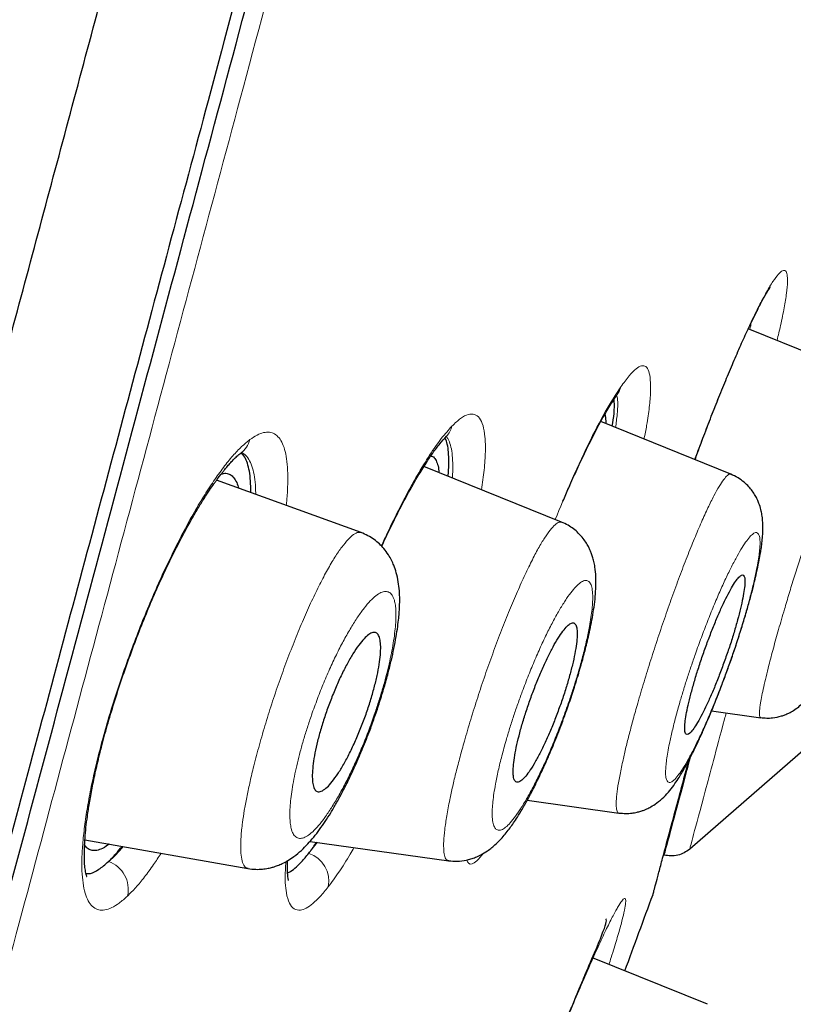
# Model space of a CAD drawing. Header units: millimetres. Extents: x 8 to 846, y 12 to 2113.
# Tile 498 of 515: x 814.17 to 822.43, y 1802.62 to 1813.14. Entities that reach past the tile are written whole.
import ezdxf

# ---------------------------------------------------------------- set-up
doc = ezdxf.new("R2010")
doc.units = ezdxf.units.MM

msp = doc.modelspace()

# ---------------------------------------------------------------- linework, layer by layer
at = {"color": 7, "linetype": 'Continuous', "lineweight": 30}
for p, q in [((823.256, 1809.309), (821.947, 1809.839)), ((821.76, 1808.286), (820.372, 1808.847)), ((819.954, 1807.774), (818.483, 1808.368)), ((817.813, 1807.662), (816.269, 1808.223)), ((823.193, 1805.909), (821.322, 1804.282)), ((821.555, 1805.758), (822.08, 1805.684)), ((819.587, 1804.804), (820.566, 1804.667)), ((814.863, 1804.381), (816.604, 1804.074)), ((817.267, 1804.365), (818.748, 1804.157)), ((821.51, 1802.625), (820.282, 1803.121))]:
    msp.add_line(p, q, dxfattribs=at)
at = {"color": 8, "linetype": 'Continuous', "lineweight": 0}
msp.add_line((817.253, 1804.237), (817.344, 1804.354), dxfattribs=at)
at = {"color": 8, "linetype": 'Continuous', "lineweight": 0, "flags": 128}
for points in [[(822.035, 1810.021), (822.044, 1810.035), (822.062, 1810.081)], [(820.548, 1809.138), (820.567, 1809.17), (820.586, 1809.219)]]:
    msp.add_lwpolyline(points, dxfattribs=at)
at = {"color": 8, "linetype": 'Continuous', "lineweight": 0}
for centre, radius, start, end in [((818.535, 1808.864), 0.256, 317.249, 345.2417), ((816.369, 1808.721), 0.263, 306.999, 345.4384), ((815.007, 1803.85), 0.319, 347.4953, 70.1553), ((817.153, 1803.939), 0.314, 348.8025, 71.5403)]:
    msp.add_arc(centre, radius, start, end, dxfattribs=at)
at = {"color": 7, "linetype": 'Continuous', "lineweight": 30}
msp.add_arc((614.324, 1879.391), 220, 339.67667, 339.9036, dxfattribs=at)
at = {"color": 8, "linetype": 'Continuous', "lineweight": 0}
for points, knots in [([(786.706, 1786.535), (786.831, 1786.834), (787.081, 1787.431), (787.461, 1788.36), (787.845, 1789.313), (788.232, 1790.291), (788.622, 1791.293), (789.013, 1792.319), (789.396, 1793.339), (789.768, 1794.35), (790.13, 1795.35), (790.493, 1796.369), (790.856, 1797.405), (791.219, 1798.458), (791.592, 1799.56), (791.976, 1800.712), (792.37, 1801.916), (792.765, 1803.138), (793.159, 1804.377), (793.553, 1805.632), (793.948, 1806.902), (794.331, 1808.152), (794.704, 1809.378), (795.068, 1810.578), (795.433, 1811.787), (795.8, 1813.006), (796.168, 1814.232), (796.55, 1815.504), (796.945, 1816.82), (797.354, 1818.181), (797.766, 1819.548), (798.181, 1820.921), (798.599, 1822.298), (799.019, 1823.679), (799.43, 1825.025), (799.831, 1826.335), (800.222, 1827.607), (800.615, 1828.88), (801.01, 1830.153), (801.404, 1831.425), (801.811, 1832.735), (802.228, 1834.081), (802.657, 1835.462), (803.085, 1836.84), (803.511, 1838.214), (803.936, 1839.582), (804.358, 1840.944), (804.766, 1842.263), (805.16, 1843.537), (805.54, 1844.767), (805.916, 1845.989), (806.29, 1847.204), (806.66, 1848.411), (807.038, 1849.644), (807.422, 1850.904), (807.813, 1852.187), (808.199, 1853.457), (808.58, 1854.712), (808.957, 1855.952), (809.328, 1857.177), (809.685, 1858.352), (810.026, 1859.477), (810.354, 1860.555), (810.676, 1861.618), (810.995, 1862.664), (811.309, 1863.695), (811.627, 1864.739), (811.949, 1865.795), (812.275, 1866.859), (812.594, 1867.901), (812.908, 1868.921), (813.215, 1869.917), (813.515, 1870.89), (813.8, 1871.811), (814.071, 1872.682), (814.328, 1873.507), (814.578, 1874.309), (814.823, 1875.089), (815.061, 1875.847), (815.299, 1876.604), (815.537, 1877.358), (815.773, 1878.105), (816.001, 1878.823), (816.22, 1879.513), (816.431, 1880.173), (816.633, 1880.804), (816.82, 1881.388), (816.993, 1881.928), (817.154, 1882.425), (817.306, 1882.897), (817.45, 1883.341), (817.585, 1883.759), (817.715, 1884.162), (817.84, 1884.547), (817.958, 1884.911), (818.066, 1885.243), (818.163, 1885.541), (818.25, 1885.808), (818.326, 1886.041), (818.39, 1886.237), (818.442, 1886.396), (818.483, 1886.523), (818.516, 1886.622), (818.539, 1886.693), (818.553, 1886.737), (818.555, 1886.743), (818.556, 1886.745)], [0, 0, 0, 0, 0.009998, 0.019999, 0.030001, 0.040003, 0.050003, 0.060002, 0.069999, 0.079164, 0.088327, 0.09749, 0.106654, 0.115817, 0.124981, 0.134978, 0.144976, 0.154975, 0.164975, 0.174977, 0.184981, 0.194986, 0.204156, 0.213325, 0.222492, 0.231659, 0.240824, 0.249989, 0.259987, 0.269984, 0.279982, 0.289979, 0.299977, 0.309976, 0.319976, 0.329143, 0.338312, 0.347482, 0.356653, 0.365823, 0.374992, 0.384992, 0.394991, 0.40499, 0.414988, 0.424985, 0.434982, 0.44498, 0.454144, 0.463309, 0.472475, 0.481641, 0.490808, 0.499977, 0.509981, 0.519987, 0.52999, 0.539992, 0.549992, 0.559991, 0.56999, 0.579155, 0.588319, 0.597484, 0.606648, 0.615813, 0.624978, 0.634977, 0.644977, 0.654978, 0.664981, 0.674986, 0.684991, 0.694994, 0.704162, 0.713329, 0.722495, 0.731661, 0.740826, 0.749991, 0.759988, 0.769986, 0.779984, 0.789982, 0.799982, 0.809982, 0.819984, 0.829153, 0.838325, 0.847497, 0.856666, 0.865835, 0.875002, 0.885002, 0.895, 0.904999, 0.914997, 0.924995, 0.934993, 0.944991, 0.954157, 0.963323, 0.972491, 0.981659, 0.990829, 1, 1, 1, 1]), ([(784.772, 1788.729), (784.963, 1789.179), (785.345, 1790.079), (785.93, 1791.506), (786.521, 1792.987), (787.117, 1794.527), (787.716, 1796.121), (788.316, 1797.768), (788.916, 1799.466), (789.514, 1801.213), (790.111, 1803.006), (790.708, 1804.843), (791.303, 1806.721), (791.899, 1808.638), (792.495, 1810.591), (793.095, 1812.575), (793.7, 1814.587), (794.31, 1816.621), (794.928, 1818.676), (795.552, 1820.746), (796.184, 1822.829), (796.821, 1824.922), (797.465, 1827.021), (798.114, 1829.122), (798.768, 1831.222), (799.422, 1833.32), (800.074, 1835.411), (800.723, 1837.494), (801.368, 1839.565), (802.008, 1841.622), (802.641, 1843.663), (803.267, 1845.685), (803.885, 1847.684), (804.492, 1849.659), (805.087, 1851.607), (805.672, 1853.524), (806.245, 1855.408), (806.808, 1857.256), (807.358, 1859.066), (807.897, 1860.835), (808.424, 1862.56), (808.938, 1864.24), (809.438, 1865.871), (809.925, 1867.451), (810.397, 1868.977), (810.854, 1870.448), (811.295, 1871.86), (811.719, 1873.211), (812.126, 1874.502), (812.514, 1875.728), (812.884, 1876.89), (813.234, 1877.985), (813.564, 1879.012), (813.872, 1879.968), (814.159, 1880.854), (814.423, 1881.665), (814.663, 1882.402), (814.88, 1883.064), (815.072, 1883.65), (815.239, 1884.16), (815.381, 1884.593), (815.498, 1884.949), (815.59, 1885.226), (815.656, 1885.427), (815.693, 1885.539), (815.708, 1885.586), (815.704, 1885.572), (815.704, 1885.572)], [0, 0, 0, 0, 0.015601, 0.031192, 0.046772, 0.062342, 0.077906, 0.093464, 0.10902, 0.124576, 0.140136, 0.155702, 0.171277, 0.186866, 0.202474, 0.218101, 0.233742, 0.249392, 0.26505, 0.280717, 0.296389, 0.312063, 0.327738, 0.343409, 0.359075, 0.37473, 0.390376, 0.406014, 0.421645, 0.437272, 0.452895, 0.468515, 0.484135, 0.499755, 0.515377, 0.531, 0.546624, 0.562251, 0.577879, 0.593511, 0.609145, 0.624781, 0.640418, 0.656056, 0.671696, 0.687336, 0.702976, 0.718615, 0.734254, 0.749892, 0.76553, 0.781166, 0.796802, 0.812436, 0.82807, 0.843703, 0.859335, 0.874966, 0.890596, 0.906225, 0.921854, 0.937483, 0.953111, 0.968739, 0.984368, 0.999997, 1, 1, 1, 1]), ([(819.749, 1824.347), (819.57, 1823.68), (819.213, 1822.346), (818.678, 1820.349), (818.144, 1818.355), (817.611, 1816.366), (817.081, 1814.386), (816.565, 1812.46), (816.065, 1810.594), (815.58, 1808.787), (815.101, 1807), (814.627, 1805.234), (814.151, 1803.457), (813.673, 1801.674), (813.195, 1799.887), (812.724, 1798.13), (812.262, 1796.402), (811.808, 1794.706), (811.372, 1793.08), (810.956, 1791.528), (810.559, 1790.05), (810.174, 1788.614), (809.8, 1787.221), (809.432, 1785.845), (809.069, 1784.491), (808.713, 1783.163), (808.372, 1781.888), (808.045, 1780.667), (807.733, 1779.504), (807.444, 1778.424), (807.176, 1777.426), (806.93, 1776.507), (806.698, 1775.644), (806.482, 1774.838), (806.278, 1774.075), (806.086, 1773.361), (805.91, 1772.701), (805.752, 1772.11), (805.612, 1771.588), (805.491, 1771.136), (805.391, 1770.763), (805.311, 1770.465), (805.25, 1770.238), (805.206, 1770.074), (805.181, 1769.983), (805.171, 1769.944), (805.174, 1769.955), (805.174, 1769.956)], [0, 0, 0, 0, 0.0234277, 0.0468301, 0.0702439, 0.0937053, 0.1172505, 0.1407293, 0.1627276, 0.184675, 0.2066002, 0.2285318, 0.2504984, 0.2736657, 0.2968507, 0.3200867, 0.3434067, 0.366843, 0.3902989, 0.4123116, 0.4342723, 0.4562068, 0.478141, 0.5001008, 0.5233794, 0.5466694, 0.5700009, 0.5934041, 0.6169089, 0.6402993, 0.6622105, 0.6840976, 0.7059848, 0.7278963, 0.7498567, 0.7731413, 0.796431, 0.8197553, 0.8431436, 0.8666253, 0.8900768, 0.9120745, 0.9340264, 0.9559571, 0.9778912, 0.9998531, 1, 1, 1, 1]), ([(822.062, 1810.081), (822.089, 1810.134), (822.144, 1810.238), (822.212, 1810.35), (822.27, 1810.426), (822.315, 1810.465), (822.347, 1810.463), (822.364, 1810.423), (822.368, 1810.343), (822.358, 1810.224), (822.332, 1810.067), (822.298, 1809.898), (822.267, 1809.768), (822.255, 1809.714)], [0, 0, 0, 0, 0.092991, 0.18584, 0.27993, 0.373312, 0.465866, 0.558971, 0.651823, 0.74456, 0.838643, 0.932492, 1, 1, 1, 1]), ([(821.379, 1808.44), (821.396, 1808.487), (821.446, 1808.623), (821.528, 1808.84), (821.626, 1809.09), (821.723, 1809.328), (821.816, 1809.549), (821.904, 1809.75), (821.987, 1809.931), (822.037, 1810.031), (822.062, 1810.081)], [0, 0, 0, 0, 0.068187, 0.199911, 0.332195, 0.466521, 0.601108, 0.733898, 0.866367, 1, 1, 1, 1]), ([(821.965, 1809.831), (821.97, 1809.858), (821.976, 1809.886), (821.979, 1809.907), (821.98, 1809.908)], [0, 0, 0, 0, 0.964233, 1, 1, 1, 1]), ([(820.586, 1809.219), (820.617, 1809.26), (820.676, 1809.342), (820.75, 1809.416), (820.81, 1809.45), (820.856, 1809.441), (820.887, 1809.39), (820.903, 1809.297), (820.906, 1809.17), (820.892, 1809.006), (820.869, 1808.837), (820.843, 1808.71), (820.833, 1808.66)], [0, 0, 0, 0, 0.10696, 0.210481, 0.312134, 0.413577, 0.516481, 0.62245, 0.729652, 0.833208, 0.93476, 1, 1, 1, 1]), ([(819.886, 1807.802), (819.938, 1807.929), (820.058, 1808.22), (820.24, 1808.614), (820.427, 1808.975), (820.533, 1809.136), (820.586, 1809.219)], [0, 0, 0, 0, 0.2017384, 0.4638841, 0.7260143, 1, 1, 1, 1]), ([(820.53, 1808.783), (820.536, 1808.832), (820.554, 1808.969), (820.556, 1809.083), (820.542, 1809.121), (820.54, 1809.126)], [0, 0, 0, 0, 0.330227, 0.915144, 1, 1, 1, 1]), ([(818.782, 1808.799), (818.814, 1808.829), (818.878, 1808.89), (818.958, 1808.93), (819.026, 1808.93), (819.079, 1808.891), (819.117, 1808.81), (819.138, 1808.69), (819.142, 1808.531), (819.13, 1808.342), (819.108, 1808.192), (819.098, 1808.12)], [0, 0, 0, 0, 0.111824, 0.223527, 0.336842, 0.449803, 0.56145, 0.673515, 0.785747, 0.897572, 1, 1, 1, 1]), ([(818.028, 1807.519), (818.049, 1807.565), (818.106, 1807.69), (818.199, 1807.88), (818.306, 1808.086), (818.422, 1808.295), (818.545, 1808.495), (818.671, 1808.675), (818.745, 1808.758), (818.782, 1808.799)], [0, 0, 0, 0, 0.075889, 0.206663, 0.338386, 0.472441, 0.649238, 0.824053, 1, 1, 1, 1]), ([(816.624, 1808.655), (816.65, 1808.673), (816.702, 1808.708), (816.771, 1808.733), (816.834, 1808.738), (816.889, 1808.719), (816.937, 1808.678), (816.975, 1808.615), (817.003, 1808.53), (817.022, 1808.424), (817.03, 1808.297), (817.028, 1808.148), (817.022, 1808.033), (817.013, 1807.962), (817.012, 1807.953)], [0, 0, 0, 0, 0.089588, 0.178696, 0.268076, 0.358475, 0.450037, 0.539982, 0.629114, 0.718261, 0.807842, 0.896934, 0.986384, 1, 1, 1, 1]), ([(818.787, 1808.246), (818.788, 1808.258), (818.792, 1808.318), (818.792, 1808.408), (818.785, 1808.514), (818.768, 1808.598), (818.747, 1808.657), (818.728, 1808.68), (818.721, 1808.689)], [0, 0, 0, 0, 0.052599, 0.257015, 0.461935, 0.666971, 0.871655, 1, 1, 1, 1]), ([(815.318, 1803.781), (815.288, 1803.754), (815.228, 1803.701), (815.148, 1803.653), (815.074, 1803.628), (815.009, 1803.63), (814.953, 1803.657), (814.906, 1803.709), (814.871, 1803.786), (814.845, 1803.887), (814.831, 1804.012), (814.828, 1804.16), (814.837, 1804.33), (814.857, 1804.521), (814.888, 1804.729), (814.929, 1804.951), (814.981, 1805.184), (815.043, 1805.429), (815.114, 1805.681), (815.194, 1805.939), (815.282, 1806.201), (815.378, 1806.463), (815.478, 1806.722), (815.582, 1806.973), (815.689, 1807.215), (815.799, 1807.445), (815.909, 1807.662), (816.019, 1807.863), (816.129, 1808.048), (816.237, 1808.214), (816.342, 1808.361), (816.442, 1808.484), (816.537, 1808.585), (816.595, 1808.632), (816.624, 1808.655)], [0, 0, 0, 0, 0.03128, 0.062385, 0.093624, 0.1253, 0.156889, 0.188029, 0.219026, 0.250193, 0.281376, 0.312365, 0.343497, 0.375103, 0.40686, 0.438027, 0.468953, 0.499992, 0.53111, 0.562084, 0.593265, 0.625, 0.656532, 0.687657, 0.718711, 0.750026, 0.781101, 0.812083, 0.84329, 0.875033, 0.906584, 0.937726, 0.968762, 1, 1, 1, 1]), ([(816.687, 1808.072), (816.686, 1808.095), (816.686, 1808.163), (816.675, 1808.258), (816.653, 1808.355), (816.622, 1808.431), (816.584, 1808.488), (816.553, 1808.509), (816.538, 1808.519)], [0, 0, 0, 0, 0.094844, 0.27882, 0.462724, 0.646665, 0.830786, 1, 1, 1, 1]), ([(820.566, 1804.668), (820.566, 1804.668), (820.556, 1804.664), (820.544, 1804.683), (820.535, 1804.731), (820.537, 1804.813), (820.549, 1804.921), (820.572, 1805.056), (820.602, 1805.201), (820.636, 1805.35), (820.672, 1805.495), (820.713, 1805.65), (820.763, 1805.831), (820.824, 1806.039), (820.896, 1806.273), (820.972, 1806.508), (821.051, 1806.743), (821.132, 1806.972), (821.213, 1807.194), (821.294, 1807.405), (821.373, 1807.6), (821.447, 1807.777), (821.517, 1807.93), (821.581, 1808.058), (821.637, 1808.159), (821.686, 1808.233), (821.725, 1808.276), (821.749, 1808.291), (821.758, 1808.285), (821.759, 1808.284)], [0, 0, 0, 0, 0.0013834, 0.0424732, 0.0836043, 0.1248313, 0.1661303, 0.207451, 0.248755, 0.2797364, 0.3107295, 0.3417457, 0.3727877, 0.414161, 0.455438, 0.4965119, 0.5373209, 0.5782308, 0.6194017, 0.6607241, 0.7020514, 0.7432451, 0.7842264, 0.8252375, 0.8664156, 0.9077285, 0.9491243, 0.9905685, 1, 1, 1, 1]), ([(818.748, 1804.162), (818.741, 1804.162), (818.723, 1804.163), (818.705, 1804.198), (818.693, 1804.265), (818.693, 1804.363), (818.704, 1804.486), (818.726, 1804.635), (818.755, 1804.793), (818.789, 1804.951), (818.826, 1805.104), (818.868, 1805.266), (818.92, 1805.453), (818.982, 1805.665), (819.056, 1805.902), (819.135, 1806.138), (819.217, 1806.37), (819.302, 1806.595), (819.387, 1806.81), (819.471, 1807.011), (819.554, 1807.195), (819.632, 1807.358), (819.706, 1807.497), (819.773, 1807.609), (819.833, 1807.694), (819.885, 1807.75), (819.926, 1807.778), (819.945, 1807.773), (819.953, 1807.771)], [0, 0, 0, 0, 0.024281, 0.065189, 0.106176, 0.14727, 0.18843, 0.229606, 0.270772, 0.301671, 0.332591, 0.363541, 0.394512, 0.43577, 0.4769, 0.517799, 0.558457, 0.599284, 0.640335, 0.681497, 0.722629, 0.763607, 0.804397, 0.845275, 0.886308, 0.927459, 0.968683, 1, 1, 1, 1]), ([(816.605, 1804.078), (816.597, 1804.079), (816.575, 1804.082), (816.551, 1804.121), (816.532, 1804.19), (816.525, 1804.288), (816.528, 1804.412), (816.542, 1804.55), (816.564, 1804.692), (816.59, 1804.833), (816.622, 1804.984), (816.663, 1805.162), (816.717, 1805.366), (816.783, 1805.597), (816.856, 1805.832), (816.936, 1806.067), (817.02, 1806.298), (817.107, 1806.522), (817.196, 1806.736), (817.284, 1806.934), (817.371, 1807.113), (817.454, 1807.27), (817.533, 1807.403), (817.607, 1807.511), (817.674, 1807.592), (817.733, 1807.645), (817.78, 1807.67), (817.802, 1807.662), (817.812, 1807.658)], [0, 0, 0, 0, 0.023958, 0.065012, 0.106158, 0.147343, 0.188523, 0.229702, 0.260641, 0.291655, 0.322734, 0.353841, 0.39526, 0.436508, 0.477491, 0.518348, 0.559425, 0.600665, 0.641936, 0.683099, 0.724042, 0.764837, 0.805737, 0.846746, 0.887828, 0.928952, 0.970122, 1, 1, 1, 1]), ([(822.073, 1807.55), (822.072, 1807.571), (822.071, 1807.614), (822.058, 1807.65), (822.037, 1807.666), (822.009, 1807.659), (821.973, 1807.63), (821.931, 1807.578), (821.882, 1807.505), (821.828, 1807.412), (821.769, 1807.301), (821.707, 1807.173), (821.642, 1807.032), (821.577, 1806.878), (821.511, 1806.714), (821.446, 1806.543), (821.387, 1806.382), (821.337, 1806.235), (821.293, 1806.104), (821.253, 1805.976), (821.212, 1805.838), (821.172, 1805.692), (821.134, 1805.543), (821.106, 1805.419), (821.087, 1805.316), (821.074, 1805.235), (821.066, 1805.164), (821.063, 1805.099), (821.066, 1805.044), (821.079, 1805.006), (821.099, 1804.991), (821.128, 1804.997), (821.164, 1805.026), (821.206, 1805.078), (821.255, 1805.151), (821.309, 1805.244), (821.368, 1805.356), (821.43, 1805.483), (821.495, 1805.625), (821.56, 1805.779), (821.626, 1805.943), (821.691, 1806.113), (821.749, 1806.274), (821.8, 1806.421), (821.843, 1806.552), (821.883, 1806.681), (821.925, 1806.819), (821.965, 1806.965), (822.003, 1807.114), (822.03, 1807.239), (822.05, 1807.341), (822.063, 1807.423), (822.071, 1807.494), (822.072, 1807.531), (822.073, 1807.55)], [0, 0, 0, 0, 0.020777, 0.041517, 0.062571, 0.083589, 0.104286, 0.125021, 0.145805, 0.166518, 0.187501, 0.208483, 0.229173, 0.249932, 0.270596, 0.291559, 0.312399, 0.328307, 0.343911, 0.359369, 0.374848, 0.395635, 0.416346, 0.437343, 0.453172, 0.468762, 0.484272, 0.499862, 0.520673, 0.541444, 0.562529, 0.583579, 0.604271, 0.624967, 0.645781, 0.6665, 0.687467, 0.708543, 0.729251, 0.749957, 0.770754, 0.791474, 0.812469, 0.828285, 0.843861, 0.859359, 0.87494, 0.895581, 0.916577, 0.937416, 0.953319, 0.968943, 0.984449, 1, 1, 1, 1]), ([(822.08, 1805.689), (822.08, 1805.688), (822.072, 1805.685), (822.067, 1805.707), (822.066, 1805.756), (822.076, 1805.831), (822.091, 1805.918), (822.111, 1806.012), (822.136, 1806.121), (822.17, 1806.258), (822.214, 1806.425), (822.27, 1806.626), (822.327, 1806.823), (822.383, 1807.011), (822.436, 1807.185), (822.492, 1807.362), (822.531, 1807.48), (822.55, 1807.54)], [0, 0, 0, 0, 0.009531, 0.0922422, 0.1750379, 0.2575993, 0.3192341, 0.3806106, 0.4421158, 0.503832, 0.5863696, 0.6690889, 0.7518396, 0.8138909, 0.8759226, 0.9379458, 1, 1, 1, 1]), ([(820.286, 1806.992), (820.284, 1807.017), (820.281, 1807.068), (820.264, 1807.118), (820.24, 1807.147), (820.207, 1807.155), (820.167, 1807.139), (820.12, 1807.101), (820.066, 1807.041), (820.007, 1806.96), (819.944, 1806.86), (819.877, 1806.743), (819.808, 1806.61), (819.738, 1806.464), (819.669, 1806.306), (819.6, 1806.139), (819.539, 1805.98), (819.485, 1805.833), (819.44, 1805.701), (819.398, 1805.57), (819.355, 1805.427), (819.314, 1805.276), (819.276, 1805.119), (819.249, 1804.987), (819.23, 1804.877), (819.219, 1804.787), (819.212, 1804.708), (819.211, 1804.633), (819.218, 1804.567), (819.234, 1804.516), (819.258, 1804.487), (819.291, 1804.48), (819.331, 1804.495), (819.379, 1804.533), (819.432, 1804.594), (819.491, 1804.675), (819.555, 1804.775), (819.622, 1804.892), (819.691, 1805.025), (819.761, 1805.172), (819.83, 1805.33), (819.899, 1805.497), (819.96, 1805.656), (820.013, 1805.803), (820.059, 1805.936), (820.1, 1806.066), (820.143, 1806.208), (820.184, 1806.36), (820.222, 1806.515), (820.249, 1806.648), (820.268, 1806.757), (820.279, 1806.847), (820.286, 1806.927), (820.286, 1806.97), (820.286, 1806.992)], [0, 0, 0, 0, 0.020756, 0.041697, 0.062521, 0.083571, 0.10428, 0.124999, 0.145814, 0.166544, 0.187523, 0.208546, 0.22925, 0.249991, 0.270704, 0.291421, 0.312498, 0.328146, 0.343726, 0.359445, 0.374953, 0.3957, 0.416636, 0.437441, 0.453286, 0.468883, 0.484391, 0.499974, 0.52077, 0.541547, 0.562657, 0.583469, 0.604381, 0.625109, 0.645874, 0.666815, 0.687612, 0.708762, 0.729479, 0.750126, 0.770951, 0.791679, 0.812666, 0.828504, 0.84409, 0.859588, 0.875164, 0.895818, 0.916786, 0.937655, 0.953231, 0.968829, 0.984537, 1, 1, 1, 1]), ([(818.167, 1806.94), (818.16, 1806.959), (818.146, 1806.997), (818.113, 1807.027), (818.073, 1807.037), (818.026, 1807.025), (817.971, 1806.991), (817.911, 1806.936), (817.846, 1806.86), (817.777, 1806.764), (817.705, 1806.65), (817.631, 1806.521), (817.557, 1806.378), (817.484, 1806.224), (817.413, 1806.06), (817.346, 1805.889), (817.287, 1805.728), (817.238, 1805.581), (817.197, 1805.451), (817.162, 1805.324), (817.131, 1805.202), (817.104, 1805.084), (817.083, 1804.972), (817.067, 1804.868), (817.056, 1804.771), (817.051, 1804.684), (817.051, 1804.607), (817.057, 1804.542), (817.069, 1804.482), (817.09, 1804.434), (817.123, 1804.402), (817.163, 1804.393), (817.211, 1804.405), (817.265, 1804.439), (817.325, 1804.495), (817.39, 1804.571), (817.459, 1804.667), (817.532, 1804.781), (817.606, 1804.91), (817.68, 1805.053), (817.752, 1805.207), (817.823, 1805.371), (817.891, 1805.542), (817.949, 1805.703), (817.998, 1805.85), (818.038, 1805.98), (818.074, 1806.107), (818.105, 1806.229), (818.131, 1806.346), (818.152, 1806.457), (818.168, 1806.562), (818.179, 1806.658), (818.185, 1806.746), (818.185, 1806.823), (818.179, 1806.889), (818.171, 1806.924), (818.167, 1806.94)], [0, 0, 0, 0, 0.020726, 0.041665, 0.062465, 0.083541, 0.104245, 0.124919, 0.145749, 0.166473, 0.187421, 0.208549, 0.229258, 0.249912, 0.270664, 0.291379, 0.312424, 0.328318, 0.343915, 0.359382, 0.374892, 0.390346, 0.406126, 0.421744, 0.437357, 0.453186, 0.468774, 0.484278, 0.499858, 0.520633, 0.541402, 0.562507, 0.583514, 0.604241, 0.625028, 0.645721, 0.66671, 0.687516, 0.708737, 0.729451, 0.750027, 0.770826, 0.791549, 0.812562, 0.828429, 0.84402, 0.859505, 0.875054, 0.890486, 0.905938, 0.921574, 0.937547, 0.953175, 0.96876, 0.984485, 1, 1, 1, 1]), ([(821.711, 1805.736), (821.705, 1805.714), (821.604, 1805.336), (821.481, 1804.877), (821.345, 1804.369), (821.329, 1804.311), (821.322, 1804.282)], [0, 0, 0, 0, 0.020039, 0.348791, 0.6745, 1, 1, 1, 1]), ([(821.05, 1804.218), (821.054, 1804.235), (821.063, 1804.27), (821.141, 1804.558), (821.229, 1804.885), (821.308, 1805.182), (821.331, 1805.267)], [0, 0, 0, 0, 0.293607, 0.587844, 0.8817, 1, 1, 1, 1]), ([(815.115, 1804.149), (815.152, 1804.182), (815.202, 1804.227), (815.257, 1804.293), (815.271, 1804.309)], [0, 0, 0, 0, 0.742982, 1, 1, 1, 1]), ([(817.736, 1804.299), (817.723, 1804.276), (817.667, 1804.176), (817.574, 1804.031), (817.499, 1803.929), (817.461, 1803.878)], [0, 0, 0, 0, 0.1346183, 0.5653483, 1, 1, 1, 1]), ([(815.676, 1804.238), (815.649, 1804.196), (815.589, 1804.104), (815.498, 1803.982), (815.405, 1803.868), (815.347, 1803.81), (815.318, 1803.781)], [0, 0, 0, 0, 0.212849, 0.475107, 0.736753, 1, 1, 1, 1]), ([(817.461, 1803.878), (817.432, 1803.843), (817.374, 1803.771), (817.295, 1803.697), (817.225, 1803.648), (817.156, 1803.625), (817.093, 1803.637), (817.043, 1803.698), (817.014, 1803.797), (817.001, 1803.921), (817, 1804.034), (817.007, 1804.119), (817.009, 1804.149)], [0, 0, 0, 0, 0.095359, 0.189834, 0.28441, 0.380069, 0.507136, 0.63272, 0.759073, 0.853743, 0.947747, 1, 1, 1, 1]), ([(819.121, 1804.239), (819.096, 1804.209), (819.027, 1804.128), (818.967, 1804.108), (818.946, 1804.153), (818.94, 1804.166)], [0, 0, 0, 0, 0.295762, 0.80197, 1, 1, 1, 1]), ([(820.041, 1802.541), (820.078, 1802.629), (820.152, 1802.804), (820.253, 1803.038), (820.345, 1803.244), (820.427, 1803.42), (820.497, 1803.561), (820.554, 1803.666), (820.598, 1803.734), (820.626, 1803.762), (820.639, 1803.749), (820.638, 1803.698), (820.622, 1803.609), (820.59, 1803.484), (820.544, 1803.322), (820.5, 1803.175), (820.467, 1803.074), (820.459, 1803.049)], [0, 0, 0, 0, 0.069647, 0.139182, 0.20964, 0.279579, 0.348893, 0.418614, 0.488154, 0.557604, 0.628061, 0.698344, 0.767785, 0.837427, 0.907423, 0.976806, 1, 1, 1, 1])]:
    msp.add_open_spline(points, degree=3, knots=knots, dxfattribs=at)
at = {"color": 7, "linetype": 'Continuous', "lineweight": 30}
for points, knots in [([(815.707, 1885.57), (815.41, 1885.047), (814.663, 1883.731), (813.501, 1881.602), (812.215, 1879.188), (810.956, 1876.76), (809.73, 1874.332), (808.535, 1871.908), (807.368, 1869.487), (806.222, 1867.057), (805.026, 1864.461), (803.783, 1861.699), (802.498, 1858.769), (801.239, 1855.827), (800.008, 1852.874), (798.802, 1849.909), (797.623, 1846.935), (796.469, 1843.951), (795.342, 1840.957), (794.241, 1837.954), (793.166, 1834.943), (792.118, 1831.923), (791.116, 1828.952), (790.158, 1826.031), (789.244, 1823.159), (788.355, 1820.279), (787.49, 1817.391), (786.678, 1814.584), (785.916, 1811.86), (785.2, 1809.218), (784.51, 1806.569), (784.011, 1804.607), (783.75, 1803.525), (783.703, 1803.331)], [0, 0, 0, 0, 0.020397, 0.0513, 0.082206, 0.113115, 0.144027, 0.17439, 0.204753, 0.235116, 0.265482, 0.301633, 0.337787, 0.373944, 0.410104, 0.446263, 0.48242, 0.518573, 0.554719, 0.590855, 0.626981, 0.663102, 0.699219, 0.733271, 0.767325, 0.801382, 0.835446, 0.869516, 0.900429, 0.931352, 0.962284, 0.993228, 1, 1, 1, 1]), ([(806.523, 1781.597), (806.671, 1782.151), (806.969, 1783.26), (807.441, 1785.022), (807.932, 1786.854), (808.442, 1788.759), (808.97, 1790.73), (809.515, 1792.765), (810.076, 1794.859), (810.652, 1797.008), (811.242, 1799.21), (811.845, 1801.459), (812.46, 1803.753), (813.085, 1806.086), (813.719, 1808.454), (814.362, 1810.852), (815.012, 1813.277), (815.667, 1815.722), (816.327, 1818.185), (816.99, 1820.66), (817.655, 1823.142), (818.321, 1825.628), (818.987, 1828.113), (819.651, 1830.591), (820.312, 1833.058), (820.969, 1835.51), (821.621, 1837.942), (822.266, 1840.349), (822.903, 1842.727), (823.531, 1845.072), (824.149, 1847.379), (824.756, 1849.643), (825.35, 1851.861), (825.931, 1854.028), (826.497, 1856.141), (827.047, 1858.195), (827.581, 1860.187), (828.097, 1862.114), (828.595, 1863.97), (829.073, 1865.754), (829.53, 1867.459), (829.965, 1869.085), (830.379, 1870.628), (830.769, 1872.085), (831.136, 1873.455), (831.479, 1874.735), (831.797, 1875.922), (832.09, 1877.013), (832.356, 1878.006), (832.595, 1878.898), (832.807, 1879.689), (832.991, 1880.377), (833.148, 1880.962), (833.276, 1881.442), (833.377, 1881.819), (833.448, 1882.083), (833.487, 1882.229), (833.493, 1882.249), (833.494, 1882.254)], [0, 0, 0, 0, 0.018042, 0.036084, 0.054125, 0.072166, 0.090206, 0.108247, 0.126288, 0.144329, 0.162369, 0.180411, 0.198454, 0.216495, 0.234536, 0.252576, 0.270617, 0.288657, 0.306697, 0.324738, 0.342779, 0.360821, 0.378863, 0.396905, 0.414946, 0.432988, 0.451029, 0.46907, 0.487111, 0.505152, 0.523194, 0.541236, 0.559277, 0.577318, 0.595359, 0.6134, 0.631441, 0.649482, 0.667522, 0.685564, 0.703605, 0.721646, 0.739687, 0.757729, 0.775771, 0.793813, 0.811856, 0.829898, 0.847941, 0.865983, 0.884024, 0.902063, 0.920103, 0.938143, 0.956182, 0.974222, 0.992264, 1, 1, 1, 1]), ([(834.323, 1879.997), (834.321, 1879.991), (834.318, 1879.981), (834.295, 1879.894), (834.259, 1879.756), (834.207, 1879.561), (834.14, 1879.311), (834.059, 1879.007), (833.966, 1878.659), (833.862, 1878.274), (833.75, 1877.858), (833.627, 1877.398), (833.492, 1876.896), (833.346, 1876.351), (833.183, 1875.743), (833.002, 1875.068), (832.802, 1874.322), (832.589, 1873.528), (832.364, 1872.687), (832.126, 1871.799), (831.875, 1870.862), (831.618, 1869.906), (831.358, 1868.935), (831.096, 1867.956), (830.824, 1866.942), (830.544, 1865.894), (830.253, 1864.811), (829.945, 1863.661), (829.619, 1862.443), (829.274, 1861.154), (828.919, 1859.829), (828.555, 1858.469), (828.182, 1857.073), (827.798, 1855.639), (827.415, 1854.212), (827.036, 1852.798), (826.663, 1851.406), (826.284, 1849.994), (825.9, 1848.564), (825.512, 1847.115), (825.107, 1845.604), (824.686, 1844.032), (824.248, 1842.398), (823.806, 1840.745), (823.359, 1839.075), (822.907, 1837.387), (822.449, 1835.679), (822, 1834.004), (821.561, 1832.367), (821.135, 1830.775), (820.707, 1829.182), (820.28, 1827.587), (819.851, 1825.989), (819.41, 1824.343), (818.957, 1822.652), (818.492, 1820.915), (818.028, 1819.181), (817.564, 1817.448), (817.101, 1815.717), (816.638, 1813.99), (816.191, 1812.32), (815.759, 1810.712), (815.345, 1809.167), (814.935, 1807.638), (814.529, 1806.125), (814.128, 1804.628), (813.719, 1803.102), (813.303, 1801.549), (812.881, 1799.973), (812.465, 1798.42), (812.055, 1796.89), (811.651, 1795.381), (811.255, 1793.901), (810.877, 1792.492), (810.52, 1791.158), (810.18, 1789.893), (809.849, 1788.658), (809.526, 1787.454), (809.211, 1786.279), (808.895, 1785.101), (808.58, 1783.923), (808.266, 1782.75), (807.963, 1781.617), (807.67, 1780.524), (807.388, 1779.47), (807.118, 1778.46), (806.867, 1777.524), (806.635, 1776.661), (806.421, 1775.864), (806.219, 1775.109), (806.027, 1774.395), (805.847, 1773.722), (805.673, 1773.071), (805.506, 1772.447), (805.347, 1771.856), (805.203, 1771.317), (805.073, 1770.83), (804.956, 1770.395), (804.854, 1770.014), (804.769, 1769.696), (804.699, 1769.436), (804.644, 1769.23), (804.601, 1769.069), (804.57, 1768.955), (804.552, 1768.888), (804.55, 1768.879), (804.549, 1768.875)], [0, 0, 0, 0, 0.010049, 0.020092, 0.030139, 0.040198, 0.050281, 0.060395, 0.070493, 0.079701, 0.088876, 0.098025, 0.107154, 0.116271, 0.125383, 0.135467, 0.145515, 0.155536, 0.165541, 0.175538, 0.185536, 0.195595, 0.204811, 0.214007, 0.223192, 0.232373, 0.241556, 0.25075, 0.260749, 0.270734, 0.280716, 0.290705, 0.300709, 0.310738, 0.320848, 0.330098, 0.339316, 0.34851, 0.357688, 0.366857, 0.376027, 0.385997, 0.395957, 0.405919, 0.415892, 0.425888, 0.435918, 0.446015, 0.455251, 0.464458, 0.473647, 0.482824, 0.491999, 0.501182, 0.511156, 0.521127, 0.531108, 0.541108, 0.55114, 0.561215, 0.5713, 0.580505, 0.589683, 0.598841, 0.607987, 0.617131, 0.62628, 0.636271, 0.646263, 0.656267, 0.666292, 0.676349, 0.686449, 0.696503, 0.705673, 0.714826, 0.723968, 0.733107, 0.742251, 0.751406, 0.761395, 0.771392, 0.781406, 0.791447, 0.801525, 0.811649, 0.821711, 0.830884, 0.84004, 0.849185, 0.858328, 0.867474, 0.876632, 0.886667, 0.896688, 0.906703, 0.916722, 0.926755, 0.936809, 0.946838, 0.956005, 0.965164, 0.974323, 0.983488, 0.992666, 1, 1, 1, 1]), ([(804.8, 1769.306), (804.802, 1769.313), (804.805, 1769.326), (804.836, 1769.44), (804.885, 1769.623), (804.955, 1769.882), (805.045, 1770.215), (805.151, 1770.612), (805.273, 1771.068), (805.409, 1771.576), (805.561, 1772.146), (805.73, 1772.777), (805.92, 1773.485), (806.131, 1774.275), (806.366, 1775.15), (806.618, 1776.091), (806.888, 1777.097), (807.176, 1778.168), (807.474, 1779.281), (807.781, 1780.427), (808.094, 1781.599), (808.421, 1782.82), (808.761, 1784.088), (809.121, 1785.433), (809.502, 1786.855), (809.905, 1788.358), (810.321, 1789.908), (810.749, 1791.504), (811.19, 1793.15), (811.634, 1794.808), (812.08, 1796.472), (812.525, 1798.133), (812.977, 1799.822), (813.437, 1801.539), (813.914, 1803.319), (814.408, 1805.161), (814.917, 1807.061), (815.431, 1808.981), (815.951, 1810.921), (816.478, 1812.885), (817, 1814.835), (817.517, 1816.763), (818.025, 1818.662), (818.536, 1820.568), (819.049, 1822.48), (819.391, 1823.758), (819.562, 1824.397)], [0, 0, 0, 0, 0.022885, 0.046235, 0.069585, 0.092965, 0.116405, 0.139854, 0.161858, 0.183789, 0.205669, 0.227524, 0.249378, 0.272804, 0.296177, 0.319526, 0.342882, 0.366273, 0.389746, 0.411811, 0.433793, 0.455718, 0.47761, 0.499494, 0.522855, 0.546163, 0.569451, 0.592749, 0.616087, 0.639569, 0.661679, 0.683715, 0.705706, 0.727679, 0.749662, 0.772994, 0.796255, 0.819478, 0.842697, 0.865948, 0.889392, 0.911524, 0.933621, 0.955712, 0.977828, 1, 1, 1, 1]), ([(822.054, 1810.057), (822.064, 1810.077), (822.088, 1810.124), (822.119, 1810.181), (822.147, 1810.229), (822.166, 1810.26), (822.177, 1810.278), (822.182, 1810.286), (822.18, 1810.287), (822.18, 1810.287)], [0, 0, 0, 0, 0.145953, 0.359871, 0.548892, 0.713445, 0.853938, 0.970832, 1, 1, 1, 1]), ([(821.377, 1808.441), (821.386, 1808.465), (821.421, 1808.56), (821.483, 1808.724), (821.563, 1808.933), (821.645, 1809.138), (821.727, 1809.338), (821.808, 1809.53), (821.887, 1809.711), (821.965, 1809.879), (822.012, 1809.974), (822.035, 1810.021)], [0, 0, 0, 0, 0.03643, 0.145492, 0.257906, 0.373666, 0.492716, 0.614962, 0.7403, 0.868648, 1, 1, 1, 1]), ([(819.968, 1807.998), (819.988, 1808.046), (820.039, 1808.165), (820.12, 1808.343), (820.21, 1808.534), (820.299, 1808.712), (820.386, 1808.875), (820.471, 1809.022), (820.522, 1809.099), (820.548, 1809.138)], [0, 0, 0, 0, 0.095557, 0.236067, 0.380728, 0.529482, 0.682268, 0.839073, 1, 1, 1, 1]), ([(820.495, 1808.797), (820.502, 1808.845), (820.521, 1808.969), (820.517, 1809.043), (820.515, 1809.088)], [0, 0, 0, 0, 0.385572, 1, 1, 1, 1]), ([(820.416, 1808.925), (820.416, 1808.923), (820.422, 1808.907), (820.425, 1808.874), (820.424, 1808.836), (820.424, 1808.826)], [0, 0, 0, 0, 0.063236, 0.753795, 1, 1, 1, 1]), ([(818.032, 1807.515), (818.034, 1807.521), (818.068, 1807.597), (818.134, 1807.732), (818.228, 1807.92), (818.32, 1808.092), (818.409, 1808.25), (818.496, 1808.391), (818.578, 1808.513), (818.655, 1808.616), (818.7, 1808.666), (818.723, 1808.691)], [0, 0, 0, 0, 0.009421, 0.131192, 0.252567, 0.374812, 0.498247, 0.622678, 0.747896, 0.873712, 1, 1, 1, 1]), ([(818.742, 1808.264), (818.743, 1808.275), (818.748, 1808.333), (818.75, 1808.42), (818.747, 1808.525), (818.734, 1808.607), (818.72, 1808.656), (818.709, 1808.672), (818.708, 1808.674)], [0, 0, 0, 0, 0.053989, 0.282603, 0.513445, 0.741481, 0.969295, 1, 1, 1, 1]), ([(814.881, 1803.99), (814.882, 1803.99), (814.883, 1803.989), (814.879, 1804), (814.873, 1804.022), (814.866, 1804.06), (814.859, 1804.118), (814.856, 1804.2), (814.857, 1804.295), (814.863, 1804.398), (814.873, 1804.511), (814.889, 1804.636), (814.91, 1804.776), (814.939, 1804.936), (814.977, 1805.118), (815.025, 1805.32), (815.084, 1805.544), (815.155, 1805.786), (815.235, 1806.038), (815.324, 1806.294), (815.417, 1806.545), (815.514, 1806.789), (815.613, 1807.023), (815.714, 1807.246), (815.815, 1807.456), (815.909, 1807.637), (815.994, 1807.791), (816.067, 1807.917), (816.133, 1808.024), (816.19, 1808.111), (816.232, 1808.171), (816.261, 1808.212), (816.279, 1808.237), (816.296, 1808.259), (816.312, 1808.281), (816.33, 1808.304), (816.352, 1808.332), (816.38, 1808.365), (816.412, 1808.403), (816.449, 1808.442), (816.489, 1808.481), (816.514, 1808.501), (816.527, 1808.511)], [0, 0, 0, 0, 0.007178, 0.027531, 0.047367, 0.06692, 0.095385, 0.122345, 0.148257, 0.173975, 0.199488, 0.225347, 0.253263, 0.283346, 0.315592, 0.35001, 0.386632, 0.425388, 0.465481, 0.505228, 0.544561, 0.58345, 0.621861, 0.659774, 0.697192, 0.734233, 0.763634, 0.791829, 0.816981, 0.839031, 0.857968, 0.866267, 0.873787, 0.880528, 0.88649, 0.894174, 0.904068, 0.917116, 0.933283, 0.952524, 0.974784, 1, 1, 1, 1]), ([(816.527, 1808.511), (816.535, 1808.517), (816.547, 1808.525), (816.545, 1808.526), (816.544, 1808.526)], [0, 0, 0, 0, 0.684087, 1, 1, 1, 1]), ([(816.633, 1808.091), (816.633, 1808.113), (816.634, 1808.178), (816.627, 1808.27), (816.611, 1808.366), (816.586, 1808.44), (816.558, 1808.489), (816.536, 1808.506), (816.528, 1808.512)], [0, 0, 0, 0, 0.09577, 0.295396, 0.493035, 0.690977, 0.891083, 1, 1, 1, 1]), ([(818.561, 1808.48), (818.562, 1808.48), (818.578, 1808.478), (818.6, 1808.454), (818.625, 1808.408), (818.639, 1808.357), (818.643, 1808.315), (818.644, 1808.303)], [0, 0, 0, 0, 0.0417969, 0.3226668, 0.6062779, 0.8846383, 1, 1, 1, 1]), ([(816.317, 1808.287), (816.326, 1808.29), (816.354, 1808.299), (816.393, 1808.293), (816.435, 1808.271), (816.469, 1808.227), (816.492, 1808.183), (816.5, 1808.147), (816.502, 1808.139)], [0, 0, 0, 0, 0.101173, 0.307174, 0.513662, 0.722522, 0.93404, 1, 1, 1, 1]), ([(820.566, 1804.667), (820.59, 1804.665), (820.637, 1804.661), (820.702, 1804.665), (820.755, 1804.675), (820.798, 1804.686), (820.835, 1804.699), (820.869, 1804.714), (820.915, 1804.737), (820.976, 1804.777), (821.051, 1804.842), (821.109, 1804.908), (821.161, 1804.976), (821.217, 1805.061), (821.276, 1805.161), (821.342, 1805.286), (821.406, 1805.417), (821.465, 1805.545), (821.522, 1805.677), (821.586, 1805.832), (821.648, 1805.99), (821.706, 1806.144), (821.758, 1806.288), (821.811, 1806.442), (821.862, 1806.601), (821.91, 1806.757), (821.952, 1806.901), (821.987, 1807.027), (822.014, 1807.137), (822.039, 1807.242), (822.059, 1807.339), (822.074, 1807.421), (822.085, 1807.488), (822.094, 1807.554), (822.101, 1807.627), (822.104, 1807.708), (822.102, 1807.782), (822.095, 1807.847), (822.083, 1807.908), (822.066, 1807.965), (822.044, 1808.015), (822.021, 1808.06), (821.991, 1808.106), (821.951, 1808.155), (821.901, 1808.203), (821.837, 1808.25), (821.787, 1808.274), (821.76, 1808.286)], [0, 0, 0, 0, 0.01552, 0.028962, 0.040089, 0.048755, 0.056363, 0.063932, 0.075584, 0.094859, 0.119321, 0.147444, 0.17562, 0.198891, 0.236229, 0.27494, 0.312284, 0.339704, 0.369874, 0.403684, 0.441145, 0.468189, 0.496911, 0.527337, 0.559478, 0.592167, 0.622459, 0.650196, 0.675378, 0.69802, 0.727237, 0.750778, 0.767201, 0.785958, 0.807437, 0.831912, 0.857667, 0.875616, 0.890324, 0.906687, 0.916334, 0.926981, 0.939507, 0.951557, 0.965832, 0.982098, 1, 1, 1, 1]), ([(818.746, 1804.158), (818.777, 1804.156), (818.841, 1804.15), (818.921, 1804.161), (818.985, 1804.177), (819.041, 1804.196), (819.099, 1804.223), (819.172, 1804.268), (819.249, 1804.33), (819.315, 1804.399), (819.362, 1804.455), (819.403, 1804.508), (819.442, 1804.563), (819.486, 1804.63), (819.538, 1804.716), (819.599, 1804.824), (819.659, 1804.94), (819.712, 1805.047), (819.748, 1805.126), (819.774, 1805.182), (819.795, 1805.229), (819.821, 1805.289), (819.854, 1805.367), (819.893, 1805.461), (819.934, 1805.566), (819.984, 1805.7), (820.039, 1805.856), (820.09, 1806.01), (820.128, 1806.133), (820.155, 1806.225), (820.179, 1806.308), (820.199, 1806.385), (820.22, 1806.465), (820.241, 1806.554), (820.263, 1806.654), (820.283, 1806.76), (820.301, 1806.87), (820.314, 1806.981), (820.321, 1807.091), (820.32, 1807.191), (820.313, 1807.278), (820.299, 1807.352), (820.286, 1807.401), (820.271, 1807.442), (820.257, 1807.478), (820.237, 1807.518), (820.211, 1807.563), (820.175, 1807.612), (820.131, 1807.66), (820.081, 1807.703), (820.022, 1807.743), (819.977, 1807.763), (819.954, 1807.773)], [0, 0, 0, 0, 0.020008, 0.041436, 0.052624, 0.064322, 0.080304, 0.101937, 0.132946, 0.157909, 0.178348, 0.197261, 0.215264, 0.235168, 0.262299, 0.292905, 0.324694, 0.350167, 0.368839, 0.378073, 0.387691, 0.400765, 0.417289, 0.437264, 0.459735, 0.481652, 0.518132, 0.552252, 0.573601, 0.592658, 0.609045, 0.625201, 0.641414, 0.660719, 0.683157, 0.708761, 0.736287, 0.765143, 0.795492, 0.827152, 0.856316, 0.87267, 0.886547, 0.89776, 0.906655, 0.914765, 0.926011, 0.940359, 0.953081, 0.967369, 0.983073, 1, 1, 1, 1]), ([(816.604, 1804.074), (816.631, 1804.071), (816.682, 1804.064), (816.755, 1804.067), (816.815, 1804.076), (816.862, 1804.087), (816.896, 1804.097), (816.931, 1804.11), (816.975, 1804.129), (817.033, 1804.16), (817.104, 1804.208), (817.175, 1804.267), (817.243, 1804.336), (817.307, 1804.41), (817.368, 1804.489), (817.429, 1804.576), (817.488, 1804.669), (817.548, 1804.772), (817.612, 1804.889), (817.681, 1805.025), (817.754, 1805.182), (817.831, 1805.361), (817.901, 1805.537), (817.961, 1805.703), (818.012, 1805.855), (818.059, 1806.01), (818.101, 1806.16), (818.135, 1806.298), (818.164, 1806.428), (818.186, 1806.547), (818.203, 1806.655), (818.214, 1806.744), (818.22, 1806.816), (818.224, 1806.882), (818.225, 1806.957), (818.222, 1807.042), (818.211, 1807.137), (818.191, 1807.229), (818.166, 1807.304), (818.138, 1807.368), (818.103, 1807.429), (818.059, 1807.488), (818.007, 1807.543), (817.951, 1807.59), (817.885, 1807.632), (817.837, 1807.652), (817.812, 1807.662)], [0, 0, 0, 0, 0.018623, 0.034706, 0.048041, 0.058495, 0.06601, 0.071491, 0.084909, 0.102105, 0.121972, 0.150185, 0.177167, 0.203964, 0.230588, 0.25697, 0.2832, 0.309571, 0.338301, 0.369891, 0.404357, 0.44171, 0.481972, 0.510473, 0.540344, 0.571645, 0.602581, 0.631292, 0.65774, 0.686448, 0.711834, 0.733888, 0.75262, 0.768239, 0.78679, 0.811043, 0.837396, 0.863757, 0.885636, 0.900407, 0.916155, 0.934053, 0.948885, 0.964929, 0.982034, 1, 1, 1, 1]), ([(821.268, 1805.569), (821.269, 1805.558), (821.27, 1805.536), (821.278, 1805.512), (821.294, 1805.502), (821.32, 1805.515), (821.354, 1805.552), (821.394, 1805.613), (821.441, 1805.695), (821.491, 1805.795), (821.544, 1805.911), (821.598, 1806.038), (821.651, 1806.175), (821.703, 1806.316), (821.752, 1806.458), (821.796, 1806.598), (821.834, 1806.731), (821.866, 1806.855), (821.89, 1806.964), (821.906, 1807.058), (821.913, 1807.131), (821.91, 1807.182), (821.898, 1807.209), (821.878, 1807.212), (821.848, 1807.189), (821.812, 1807.143), (821.769, 1807.074), (821.721, 1806.985), (821.669, 1806.879), (821.616, 1806.758), (821.562, 1806.626), (821.509, 1806.488), (821.458, 1806.346), (821.411, 1806.204), (821.369, 1806.066), (821.333, 1805.936), (821.304, 1805.818), (821.283, 1805.715), (821.27, 1805.629), (821.269, 1805.589), (821.268, 1805.569)], [0, 0, 0, 0, 0.017403, 0.034807, 0.062108, 0.08941, 0.116686, 0.143963, 0.171026, 0.19809, 0.22485, 0.251609, 0.278106, 0.304601, 0.330985, 0.357367, 0.383838, 0.410308, 0.437032, 0.463757, 0.490793, 0.51783, 0.545094, 0.57236, 0.599667, 0.626975, 0.654121, 0.681267, 0.708125, 0.734981, 0.761548, 0.788114, 0.814511, 0.840907, 0.867328, 0.893749, 0.920316, 0.946883, 0.973441, 1, 1, 1, 1]), ([(819.435, 1805.106), (819.436, 1805.091), (819.437, 1805.062), (819.445, 1805.024), (819.462, 1804.997), (819.489, 1804.992), (819.526, 1805.013), (819.569, 1805.057), (819.618, 1805.124), (819.672, 1805.211), (819.728, 1805.316), (819.785, 1805.435), (819.842, 1805.564), (819.896, 1805.701), (819.948, 1805.842), (819.995, 1805.983), (820.036, 1806.12), (820.07, 1806.251), (820.096, 1806.371), (820.113, 1806.478), (820.121, 1806.567), (820.119, 1806.635), (820.106, 1806.68), (820.084, 1806.701), (820.053, 1806.696), (820.014, 1806.667), (819.968, 1806.613), (819.917, 1806.538), (819.862, 1806.444), (819.806, 1806.334), (819.749, 1806.21), (819.693, 1806.078), (819.639, 1805.939), (819.589, 1805.798), (819.544, 1805.658), (819.506, 1805.523), (819.475, 1805.396), (819.452, 1805.281), (819.438, 1805.182), (819.436, 1805.131), (819.435, 1805.106)], [0, 0, 0, 0, 0.017774, 0.035548, 0.063134, 0.090722, 0.118279, 0.145837, 0.173055, 0.200273, 0.227001, 0.253728, 0.280023, 0.306316, 0.332413, 0.358508, 0.384728, 0.410948, 0.43757, 0.464194, 0.491329, 0.518466, 0.545988, 0.573512, 0.601116, 0.628721, 0.656072, 0.683423, 0.710309, 0.737193, 0.763604, 0.790014, 0.816138, 0.842261, 0.868406, 0.89455, 0.920919, 0.947288, 0.973643, 1, 1, 1, 1]), ([(817.4, 1804.905), (817.383, 1804.899), (817.353, 1804.888), (817.321, 1804.909), (817.301, 1804.95), (817.291, 1805.012), (817.29, 1805.094), (817.299, 1805.193), (817.318, 1805.307), (817.346, 1805.433), (817.383, 1805.569), (817.428, 1805.711), (817.48, 1805.856), (817.537, 1805.998), (817.598, 1806.135), (817.662, 1806.26), (817.725, 1806.371), (817.787, 1806.462), (817.844, 1806.531), (817.895, 1806.577), (817.938, 1806.598), (817.974, 1806.595), (818, 1806.568), (818.016, 1806.518), (818.023, 1806.449), (818.019, 1806.36), (818.007, 1806.255), (817.984, 1806.136), (817.953, 1806.006), (817.913, 1805.867), (817.865, 1805.723), (817.811, 1805.579), (817.752, 1805.438), (817.69, 1805.305), (817.626, 1805.185), (817.563, 1805.082), (817.503, 1804.999), (817.448, 1804.937), (817.416, 1804.916), (817.4, 1804.905)], [0, 0, 0, 0, 0.033628, 0.060335, 0.08704, 0.113097, 0.139152, 0.164893, 0.190632, 0.216527, 0.242421, 0.268899, 0.295378, 0.322625, 0.349875, 0.37772, 0.405569, 0.433554, 0.461541, 0.48916, 0.516779, 0.543714, 0.570648, 0.596881, 0.623112, 0.648907, 0.674699, 0.700497, 0.726294, 0.752556, 0.778819, 0.805825, 0.832836, 0.860531, 0.888231, 0.916177, 0.944125, 0.972062, 1, 1, 1, 1]), ([(822.08, 1805.687), (822.102, 1805.685), (822.143, 1805.68), (822.219, 1805.684), (822.284, 1805.697), (822.342, 1805.717), (822.385, 1805.736), (822.434, 1805.764), (822.488, 1805.803), (822.537, 1805.848), (822.58, 1805.898), (822.618, 1805.949), (822.655, 1806.008), (822.689, 1806.067), (822.723, 1806.132), (822.763, 1806.212), (822.808, 1806.31), (822.845, 1806.396), (822.87, 1806.456), (822.876, 1806.471)], [0, 0, 0, 0, 0.039812, 0.0761041, 0.1359568, 0.1599325, 0.1901962, 0.2296087, 0.2779079, 0.3286703, 0.3792666, 0.45459, 0.5253919, 0.5956315, 0.6779159, 0.7626497, 0.8586652, 0.9662692, 1, 1, 1, 1]), ([(820.929, 1803.799), (820.93, 1803.802), (820.932, 1803.809), (820.947, 1803.865), (820.971, 1803.955), (821.005, 1804.082), (821.048, 1804.244), (821.101, 1804.441), (821.163, 1804.671), (821.233, 1804.933), (821.287, 1805.135), (821.314, 1805.235)], [0, 0, 0, 0, 0.1132627, 0.2257604, 0.3377078, 0.4493229, 0.5608254, 0.6704405, 0.7803673, 0.8908119, 1, 1, 1, 1]), ([(817.253, 1804.237), (817.277, 1804.269), (817.305, 1804.305), (817.335, 1804.35), (817.338, 1804.355)], [0, 0, 0, 0, 0.893213, 1, 1, 1, 1]), ([(815.12, 1804.336), (815.117, 1804.334), (815.085, 1804.305), (815.037, 1804.282), (814.975, 1804.263), (814.927, 1804.268), (814.888, 1804.287), (814.868, 1804.314), (814.86, 1804.325)], [0, 0, 0, 0, 0.0179161, 0.274101, 0.4676636, 0.6597822, 0.8522189, 1, 1, 1, 1]), ([(815.115, 1804.149), (815.141, 1804.175), (815.187, 1804.221), (815.237, 1804.284), (815.26, 1804.311)], [0, 0, 0, 0, 0.5547, 1, 1, 1, 1]), ([(821.322, 1804.282), (821.302, 1804.268), (821.264, 1804.239), (821.194, 1804.214), (821.121, 1804.205), (821.073, 1804.214), (821.05, 1804.218)], [0, 0, 0, 0, 0.246299, 0.5, 0.753701, 1, 1, 1, 1]), ([(814.874, 1804.02), (814.889, 1804.02), (814.93, 1804.018), (815.01, 1804.059), (815.08, 1804.119), (815.115, 1804.149)], [0, 0, 0, 0, 0.231875, 0.615214, 1, 1, 1, 1]), ([(817.037, 1803.948), (817.037, 1803.948), (817.038, 1803.947), (817.036, 1803.954), (817.033, 1803.971), (817.029, 1803.998), (817.026, 1804.039), (817.025, 1804.089), (817.026, 1804.129), (817.027, 1804.155), (817.027, 1804.159)], [0, 0, 0, 0, 0.034537, 0.18812, 0.338202, 0.502714, 0.648053, 0.802187, 0.973631, 1, 1, 1, 1]), ([(817.027, 1804.03), (817.033, 1804.032), (817.056, 1804.039), (817.105, 1804.076), (817.175, 1804.141), (817.226, 1804.205), (817.253, 1804.237)], [0, 0, 0, 0, 0.091408, 0.393193, 0.695017, 1, 1, 1, 1]), ([(820.03, 1802.521), (820.051, 1802.57), (820.092, 1802.67), (820.149, 1802.806), (820.209, 1802.951), (820.269, 1803.092), (820.325, 1803.222), (820.368, 1803.326), (820.399, 1803.405), (820.42, 1803.463), (820.43, 1803.503), (820.433, 1803.527), (820.428, 1803.534), (820.427, 1803.537)], [0, 0, 0, 0, 0.090284, 0.182429, 0.270524, 0.395237, 0.511267, 0.61878, 0.717915, 0.808808, 0.891597, 0.966325, 1, 1, 1, 1])]:
    msp.add_open_spline(points, degree=3, knots=knots, dxfattribs=at)

doc.saveas('drawing.dxf')
